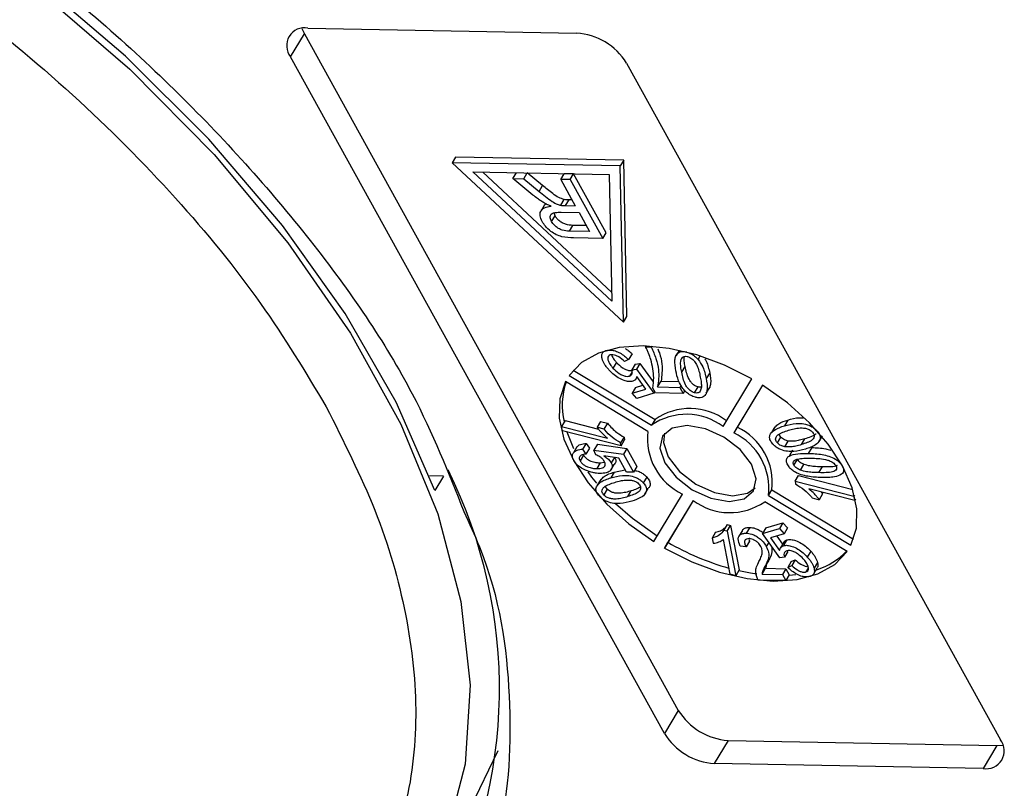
# Model space of a CAD drawing. Header units: millimetres. Extents: x 8853 to 11418, y 45 to 1005.
# Tile 263 of 278: x 11077 to 11096, y 683 to 698. Entities that reach past the tile are written whole.
import ezdxf

# ---------------------------------------------------------------- set-up
doc = ezdxf.new("R2010")
doc.units = ezdxf.units.MM

msp = doc.modelspace()

# ---------------------------------------------------------------- linework, layer by layer
at = {"color": 7, "linetype": 'Continuous', "lineweight": 25}
for p, q in [((11082.297, 697.047), (11082.567, 697.494)), ((11082.52, 697.599), (11082.567, 697.494)), ((11082.567, 697.494), (11089.835, 684.345)), ((11082.634, 697.606), (11087.859, 697.509)), ((11089.565, 683.897), (11082.297, 697.047)), ((11088.828, 696.925), (11096.096, 683.776)), ((11085.507, 695.098), (11085.44, 694.986)), ((11088.773, 695.037), (11085.507, 695.098)), ((11088.773, 695.037), (11088.705, 694.925)), ((11088.834, 692.002), (11088.773, 695.037)), ((11088.705, 694.925), (11085.44, 694.986)), ((11085.44, 694.986), (11088.767, 691.89)), ((11085.842, 694.809), (11088.492, 694.759)), ((11088.542, 692.296), (11085.842, 694.809)), ((11088.767, 691.89), (11088.705, 694.925)), ((11088.539, 692.474), (11086.034, 694.805)), ((11086.621, 694.681), (11086.689, 694.793)), ((11087.01, 694.361), (11086.621, 694.681)), ((11086.621, 694.681), (11086.832, 694.677)), ((11086.832, 694.677), (11086.9, 694.789)), ((11086.832, 694.677), (11087.128, 694.432)), ((11087.196, 694.544), (11086.9, 694.789)), ((11087.549, 694.664), (11087.616, 694.775)), ((11087.549, 694.664), (11087.832, 694.15)), ((11087.733, 694.66), (11087.549, 694.664)), ((11087.8, 694.772), (11087.616, 694.775)), ((11087.733, 694.66), (11087.8, 694.772)), ((11087.733, 694.66), (11088.365, 693.517)), ((11088.432, 693.629), (11087.8, 694.772)), ((11088.492, 694.759), (11088.542, 692.296)), ((11087.128, 694.432), (11087.196, 694.544)), ((11087.55, 694.161), (11087.617, 694.273)), ((11087.644, 694.154), (11087.711, 694.266)), ((11087.769, 694.265), (11087.711, 694.266)), ((11087.236, 694.167), (11087.168, 694.055)), ((11087.261, 694.189), (11087.237, 694.166)), ((11087.644, 694.154), (11087.832, 694.15)), ((11087.372, 693.844), (11087.439, 693.956)), ((11087.439, 693.956), (11087.42, 694.012)), ((11087.555, 694.025), (11087.905, 694.019)), ((11087.905, 694.019), (11088.108, 693.652)), ((11087.718, 693.659), (11087.786, 693.771)), ((11088.045, 693.766), (11087.786, 693.771)), ((11088.108, 693.652), (11087.718, 693.659)), ((11088.365, 693.517), (11087.798, 693.527)), ((11088.365, 693.517), (11088.432, 693.629)), ((11088.767, 691.89), (11088.834, 692.002)), ((11089.209, 691.429), (11089.199, 691.412)), ((11089.199, 691.412), (11089.306, 691.41)), ((11089.314, 691.423), (11089.306, 691.41)), ((11088.433, 691.34), (11088.435, 691.343)), ((11088.935, 691.274), (11088.868, 691.162)), ((11089.788, 691.234), (11089.785, 691.229)), ((11089.852, 691.341), (11089.794, 691.245)), ((11089.997, 691.309), (11089.996, 691.308)), ((11090.22, 691.166), (11090.26, 691.233)), ((11088.632, 691.109), (11088.565, 690.997)), ((11088.868, 691.162), (11088.79, 691.126)), ((11088.998, 691.076), (11088.931, 690.964)), ((11088.998, 691.076), (11089.087, 691.086)), ((11089.087, 691.086), (11089.019, 690.974)), ((11089.087, 691.086), (11089.349, 690.727)), ((11089.9, 690.916), (11089.968, 691.028)), ((11087.711, 690.853), (11089.315, 689.887)), ((11087.792, 690.957), (11089.382, 689.999)), ((11088.937, 690.927), (11088.886, 690.843)), ((11088.931, 690.964), (11089.019, 690.974)), ((11089.007, 690.782), (11089.033, 690.825)), ((11089.019, 690.974), (11089.36, 690.507)), ((11089.202, 690.589), (11089.026, 690.834)), ((11090.444, 690.906), (11090.377, 690.794)), ((11089.243, 689.768), (11087.639, 690.734)), ((11089.004, 690.621), (11088.936, 690.509)), ((11089.004, 690.621), (11089.148, 690.664)), ((11089.39, 690.515), (11089.338, 690.61)), ((11089.433, 690.63), (11089.5, 690.742)), ((11089.433, 690.63), (11089.861, 690.622)), ((11089.5, 690.742), (11089.848, 690.736)), ((11089.887, 690.665), (11089.861, 690.622)), ((11089.861, 690.622), (11089.926, 690.505)), ((11090.151, 690.518), (11090.218, 690.63)), ((11090.378, 690.51), (11090.446, 690.622)), ((11090.706, 689.861), (11091.264, 690.787)), ((11091.469, 690.663), (11090.912, 689.737)), ((11091.47, 690.663), (11090.979, 689.849)), ((11088.936, 690.509), (11089.202, 690.589)), ((11089.029, 690.407), (11088.936, 690.509)), ((11089.36, 690.507), (11089.029, 690.407)), ((11089.378, 690.537), (11089.36, 690.507)), ((11089.926, 690.505), (11089.39, 690.515)), ((11089.959, 690.56), (11089.926, 690.505)), ((11087.633, 689.976), (11087.565, 689.864)), ((11087.582, 689.781), (11087.565, 689.864)), ((11087.565, 689.864), (11088.456, 689.637)), ((11087.633, 689.976), (11088.285, 689.81)), ((11088.322, 689.96), (11088.255, 689.848)), ((11088.39, 689.813), (11088.255, 689.848)), ((11088.322, 689.96), (11088.458, 689.925)), ((11088.458, 689.925), (11088.39, 689.813)), ((11089.382, 689.999), (11089.315, 689.887)), ((11090.979, 689.849), (11090.912, 689.737)), ((11091.713, 689.855), (11091.646, 689.743)), ((11091.964, 689.987), (11091.896, 689.875)), ((11088.725, 689.488), (11087.582, 689.781)), ((11088.782, 689.654), (11088.714, 689.542)), ((11088.782, 689.654), (11088.792, 689.6)), ((11091.76, 689.544), (11091.827, 689.656)), ((11092.529, 689.78), (11092.528, 689.779)), ((11092.568, 689.567), (11092.636, 689.679)), ((11092.584, 689.595), (11092.628, 689.667)), ((11087.863, 689.464), (11087.796, 689.352)), ((11088.041, 689.533), (11087.973, 689.421)), ((11088.041, 689.533), (11088.106, 689.438)), ((11088.262, 689.517), (11088.194, 689.405)), ((11088.262, 689.517), (11088.836, 689.436)), ((11088.725, 689.488), (11088.714, 689.542)), ((11088.725, 689.488), (11088.792, 689.6)), ((11091.904, 689.469), (11091.972, 689.58)), ((11092.227, 689.51), (11092.294, 689.622)), ((11092.429, 689.452), (11092.361, 689.34)), ((11087.993, 689.308), (11087.925, 689.196)), ((11087.973, 689.421), (11088.039, 689.327)), ((11088.106, 689.438), (11088.039, 689.327)), ((11088.233, 689.311), (11088.194, 689.405)), ((11088.194, 689.405), (11088.769, 689.325)), ((11088.678, 689.249), (11088.388, 689.289)), ((11088.592, 689.261), (11088.53, 689.158)), ((11088.836, 689.436), (11088.769, 689.325)), ((11088.769, 689.325), (11088.963, 688.973)), ((11088.836, 689.436), (11089.031, 689.085)), ((11092.057, 689.399), (11091.989, 689.287)), ((11088.317, 689.156), (11088.25, 689.044)), ((11088.317, 689.156), (11088.403, 689.167)), ((11088.523, 689.012), (11088.591, 689.124)), ((11088.83, 688.975), (11088.678, 689.249)), ((11089.031, 689.085), (11088.963, 688.973)), ((11092.082, 689.112), (11092.15, 689.224)), ((11092.208, 689.013), (11092.276, 689.125)), ((11092.568, 688.965), (11092.636, 689.077)), ((11093.023, 689.101), (11093.02, 689.095)), ((11085.273, 688.9), (11084.996, 688.905)), ((11085.273, 688.9), (11085.104, 688.62)), ((11088.589, 688.976), (11088.522, 688.864)), ((11088.589, 688.976), (11088.805, 689.019)), ((11088.963, 688.973), (11088.83, 688.975)), ((11089.222, 688.88), (11089.154, 688.768)), ((11092.103, 688.799), (11092.171, 688.911)), ((11092.171, 688.911), (11093.225, 688.641)), ((11088.327, 688.832), (11088.259, 688.72)), ((11092.103, 688.799), (11092.114, 688.745)), ((11092.103, 688.799), (11093.246, 688.507)), ((11088.452, 688.646), (11088.384, 688.534)), ((11088.852, 688.5), (11088.92, 688.611)), ((11089.182, 688.544), (11089.25, 688.656)), ((11089.358, 687.624), (11089.916, 688.55)), ((11091.585, 688.519), (11091.652, 688.631)), ((11091.585, 688.519), (11093.189, 687.553)), ((11091.652, 688.631), (11093.242, 687.673)), ((11093.262, 688.423), (11092.372, 688.65)), ((11092.64, 688.551), (11092.573, 688.439)), ((11092.608, 688.59), (11092.64, 688.551)), ((11093.259, 688.527), (11093.246, 688.507)), ((11093.246, 688.507), (11093.262, 688.423)), ((11090.122, 688.426), (11089.564, 687.5)), ((11090.122, 688.426), (11089.631, 687.612)), ((11093.117, 687.434), (11091.513, 688.4)), ((11092.438, 688.474), (11092.573, 688.439)), ((11093.278, 688.448), (11093.262, 688.423)), ((11090.781, 687.955), (11090.713, 687.843)), ((11090.781, 687.955), (11090.852, 687.937)), ((11090.785, 687.825), (11090.852, 687.937)), ((11090.852, 687.937), (11091.02, 687.074)), ((11091.535, 687.892), (11091.866, 687.992)), ((11091.866, 687.992), (11091.799, 687.88)), ((11091.866, 687.992), (11091.959, 687.89)), ((11090.56, 687.806), (11090.493, 687.695)), ((11090.785, 687.825), (11090.713, 687.843)), ((11090.785, 687.825), (11090.952, 686.962)), ((11091.079, 687.84), (11091.011, 687.728)), ((11091.223, 687.901), (11091.155, 687.789)), ((11091.535, 687.892), (11091.468, 687.78)), ((11091.468, 687.78), (11091.799, 687.88)), ((11091.809, 687.313), (11091.468, 687.78)), ((11091.892, 687.778), (11091.626, 687.698)), ((11091.747, 687.734), (11091.862, 687.574)), ((11091.799, 687.88), (11091.892, 687.778)), ((11091.959, 687.89), (11091.892, 687.778)), ((11089.564, 687.5), (11089.631, 687.612)), ((11090.493, 687.695), (11090.513, 687.592)), ((11090.841, 686.991), (11090.711, 687.663)), ((11091.219, 687.634), (11091.152, 687.522)), ((11091.202, 687.675), (11091.219, 687.634)), ((11091.591, 687.61), (11091.544, 687.532)), ((11091.626, 687.698), (11091.802, 687.453)), ((11091.888, 687.617), (11091.821, 687.505)), ((11091.946, 687.657), (11091.878, 687.545)), ((11091.152, 687.522), (11091.038, 687.536)), ((11091.965, 687.435), (11091.897, 687.323)), ((11092.409, 687.438), (11092.341, 687.326)), ((11091.595, 687.272), (11091.528, 687.161)), ((11091.897, 687.323), (11091.809, 687.313)), ((11092.028, 687.237), (11091.96, 687.125)), ((11091.96, 687.125), (11092.038, 687.161)), ((11092.028, 687.237), (11092.105, 687.273)), ((11092.105, 687.273), (11092.038, 687.161)), ((11092.541, 687.218), (11092.474, 687.106)), ((11090.952, 686.962), (11090.841, 686.991)), ((11091.02, 687.074), (11090.952, 686.962)), ((11091.463, 686.994), (11091.53, 687.106)), ((11091.463, 686.994), (11091.859, 686.986)), ((11091.53, 687.106), (11091.926, 687.098)), ((11091.926, 687.098), (11091.859, 686.986)), ((11091.859, 686.986), (11091.923, 686.869)), ((11091.991, 686.981), (11091.923, 686.869)), ((11091.926, 687.098), (11091.991, 686.981)), ((11091.987, 686.974), (11092.119, 686.987)), ((11092.361, 687.111), (11092.315, 687.035)), ((11092.468, 687.001), (11092.536, 687.113)), ((11091.923, 686.869), (11091.388, 686.879)), ((11089.835, 684.345), (11089.565, 683.897)), ((11090.804, 683.761), (11090.534, 683.313)), ((11090.804, 683.761), (11096.028, 683.664)), ((11085.798, 682.451), (11086.336, 683.566)), ((11096.028, 683.664), (11095.758, 683.216)), ((11096.028, 683.664), (11096.142, 683.671)), ((11095.758, 683.216), (11090.534, 683.313))]:
    msp.add_line(p, q, dxfattribs=at)
at = {"color": 7, "linetype": 'Continuous', "lineweight": 25, "flags": 128}
for points in [[(11066.697, 704.155), (11068.935, 703.339), (11071.154, 702.337), (11073.319, 701.163), (11075.398, 699.836), (11077.359, 698.377), (11079.173, 696.806), (11080.811, 695.148), (11082.249, 693.429), (11083.464, 691.674), (11084.439, 689.91), (11085.159, 688.164), (11085.611, 686.463), (11085.791, 684.832), (11085.694, 683.297), (11085.322, 681.881), (11084.786, 680.773)], [(11085.104, 688.62), (11084.353, 690.332), (11083.36, 692.057), (11082.139, 693.77), (11080.708, 695.445), (11079.089, 697.059), (11077.303, 698.587), (11075.379, 700.008), (11073.343, 701.301), (11071.225, 702.447)], [(11091.264, 690.787), (11090.733, 691.054), (11090.192, 691.255), (11089.658, 691.381), (11089.15, 691.43), (11088.686, 691.4), (11088.283, 691.29), (11087.954, 691.106), (11087.711, 690.853)], [(11087.639, 690.734), (11087.53, 690.401), (11087.521, 690.024), (11087.612, 689.616), (11087.802, 689.192), (11088.082, 688.766), (11088.444, 688.353), (11088.874, 687.968), (11089.358, 687.624)], [(11093.189, 687.553), (11093.298, 687.886), (11093.307, 688.263), (11093.216, 688.671), (11093.026, 689.095), (11092.746, 689.521), (11092.384, 689.934), (11091.954, 690.319), (11091.469, 690.663)], [(11091.258, 689.128), (11091.037, 689.412), (11090.722, 689.655), (11090.36, 689.82), (11090.006, 689.882), (11089.714, 689.832), (11089.529, 689.677), (11089.478, 689.441), (11089.57, 689.159), (11089.791, 688.875), (11090.106, 688.632), (11090.468, 688.467), (11090.822, 688.405), (11091.114, 688.455), (11091.299, 688.61), (11091.35, 688.846), (11091.258, 689.128)], [(11087.67, 689.758), (11087.68, 689.728), (11087.8, 689.437)], [(11089.568, 689.73), (11089.546, 689.553), (11089.638, 689.271), (11089.858, 688.987), (11090.173, 688.744), (11090.536, 688.579), (11090.89, 688.517), (11091.181, 688.567), (11091.328, 688.669)], [(11088.073, 688.982), (11088.15, 688.878), (11088.245, 688.759)], [(11088.615, 688.364), (11088.942, 688.08), (11089.426, 687.736)], [(11089.564, 687.5), (11090.095, 687.233), (11090.636, 687.032), (11091.17, 686.906), (11091.678, 686.857), (11092.142, 686.887), (11092.545, 686.997), (11092.874, 687.181), (11093.117, 687.434)], [(11091.012, 687.062), (11091.238, 687.017), (11091.358, 686.999)]]:
    msp.add_lwpolyline(points, dxfattribs=at)
at = {"color": 7, "linetype": 'Continuous', "lineweight": 25}
for centre, radius, start, end in [((11082.572, 697.263), 0.349, 79.7265, 218.1438), ((11087.78, 696.282), 1.229, 31.5352, 86.3243), ((11088.969, 690.277), 1.39, 161.1657, 193.5685), ((11089.992, 688.911), 1.188, 53.0921, 124.7728), ((11090.06, 689.023), 1.188, 53.0921, 124.7728), ((11090.472, 688.774), 1.189, 353.0949, 64.7646), ((11090.423, 689.625), 1.189, 173.0949, 244.7646), ((11090.405, 688.662), 1.189, 353.0949, 64.7646), ((11076.851, 684.775), 9.508, 331.5046, 26.4956), ((11090.836, 689.376), 1.188, 233.0921, 304.7728), ((11092.196, 692.033), 5.111, 239.8808, 254.3518), ((11092.111, 688.371), 1.359, 287.7737, 316.8958), ((11090.882, 684.988), 1.229, 211.5352, 266.3243), ((11090.613, 684.54), 1.229, 211.5352, 266.3243), ((11095.821, 683.56), 0.349, 259.7265, 38.1438)]:
    msp.add_arc(centre, radius, start, end, dxfattribs=at)
for points, knots in [([(11065.479, 703.351), (11066.331, 703.084), (11068.065, 702.539), (11070.698, 701.363), (11073.312, 699.92), (11075.811, 698.223), (11078.1, 696.337), (11080.093, 694.332), (11081.766, 692.286), (11082.589, 690.916), (11082.993, 690.244)], [0, 0, 0, 0, 0.1198431, 0.2439998, 0.3712085, 0.5, 0.6287915, 0.7560002, 0.8801569, 1, 1, 1, 1]), ([(11073.759, 701.193), (11074.815, 700.523), (11077.077, 699.088), (11080.118, 696.447), (11082.751, 693.521), (11084.671, 690.719), (11085.365, 688.971), (11085.667, 688.212)], [0, 0, 0, 0, 0.190079, 0.407052, 0.624026, 0.836613, 1, 1, 1, 1]), ([(11087.128, 694.432), (11087.169, 694.399), (11087.253, 694.332), (11087.367, 694.243), (11087.471, 694.182), (11087.528, 694.167), (11087.55, 694.161)], [0, 0, 0, 0, 0.311481, 0.638477, 0.856708, 1, 1, 1, 1]), ([(11087.617, 694.273), (11087.582, 694.284), (11087.504, 694.308), (11087.361, 694.41), (11087.261, 694.492), (11087.196, 694.544)], [0, 0, 0, 0, 0.221639, 0.500618, 1, 1, 1, 1]), ([(11087.234, 694.203), (11087.211, 694.217), (11087.165, 694.244), (11087.09, 694.297), (11087.04, 694.337), (11087.01, 694.361)], [0, 0, 0, 0, 0.2894979, 0.5792323, 1, 1, 1, 1]), ([(11087.711, 694.266), (11087.703, 694.266), (11087.688, 694.266), (11087.657, 694.268), (11087.633, 694.271), (11087.617, 694.273)], [0, 0, 0, 0, 0.250413, 0.500885, 1, 1, 1, 1]), ([(11087.19, 693.844), (11087.172, 693.883), (11087.14, 693.953), (11087.153, 694.042), (11087.212, 694.109), (11087.294, 694.135), (11087.353, 694.143), (11087.366, 694.145)], [0, 0, 0, 0, 0.243042, 0.443531, 0.644482, 0.917379, 1, 1, 1, 1]), ([(11087.366, 694.145), (11087.355, 694.149), (11087.333, 694.157), (11087.288, 694.175), (11087.255, 694.192), (11087.234, 694.203)], [0, 0, 0, 0, 0.250618, 0.501317, 1, 1, 1, 1]), ([(11087.55, 694.161), (11087.558, 694.16), (11087.574, 694.157), (11087.605, 694.155), (11087.628, 694.154), (11087.644, 694.154)], [0, 0, 0, 0, 0.250452, 0.500871, 1, 1, 1, 1]), ([(11087.372, 693.844), (11087.361, 693.869), (11087.342, 693.913), (11087.349, 693.968), (11087.382, 694.006), (11087.455, 694.025), (11087.517, 694.025), (11087.555, 694.025)], [0, 0, 0, 0, 0.210178, 0.371226, 0.533565, 0.714898, 1, 1, 1, 1]), ([(11087.786, 693.771), (11087.74, 693.774), (11087.672, 693.778), (11087.575, 693.819), (11087.512, 693.864), (11087.466, 693.911), (11087.447, 693.943), (11087.439, 693.956)], [0, 0, 0, 0, 0.363897, 0.534205, 0.704468, 0.879693, 1, 1, 1, 1]), ([(11087.798, 693.527), (11087.725, 693.53), (11087.618, 693.533), (11087.461, 693.585), (11087.348, 693.657), (11087.251, 693.746), (11087.209, 693.813), (11087.19, 693.844)], [0, 0, 0, 0, 0.336384, 0.490534, 0.645438, 0.837553, 1, 1, 1, 1]), ([(11087.718, 693.659), (11087.672, 693.662), (11087.605, 693.666), (11087.508, 693.707), (11087.445, 693.752), (11087.399, 693.8), (11087.38, 693.831), (11087.372, 693.844)], [0, 0, 0, 0, 0.363897, 0.534205, 0.704468, 0.879693, 1, 1, 1, 1]), ([(11088.801, 691.379), (11088.821, 691.367), (11088.87, 691.336), (11088.911, 691.298), (11088.935, 691.274)], [0, 0, 0, 0, 0.38916, 1, 1, 1, 1]), ([(11089.299, 691.164), (11089.285, 691.205), (11089.265, 691.266), (11089.229, 691.35), (11089.209, 691.391), (11089.199, 691.412)], [0, 0, 0, 0, 0.498245, 0.74893, 1, 1, 1, 1]), ([(11089.306, 691.41), (11089.34, 691.334), (11089.407, 691.182), (11089.47, 690.912), (11089.447, 690.739), (11089.433, 690.63)], [0, 0, 0, 0, 0.273562, 0.546402, 1, 1, 1, 1]), ([(11089.435, 691.371), (11089.446, 691.346), (11089.489, 691.244), (11089.535, 691.024), (11089.514, 690.851), (11089.5, 690.742)], [0, 0, 0, 0, 0.112316, 0.445718, 1, 1, 1, 1]), ([(11088.354, 691.181), (11088.35, 691.209), (11088.342, 691.258), (11088.373, 691.314), (11088.413, 691.331), (11088.433, 691.34)], [0, 0, 0, 0, 0.386709, 0.682035, 1, 1, 1, 1]), ([(11088.487, 690.961), (11088.471, 690.979), (11088.439, 691.016), (11088.386, 691.091), (11088.367, 691.145), (11088.354, 691.181)], [0, 0, 0, 0, 0.256533, 0.513373, 1, 1, 1, 1]), ([(11088.433, 691.34), (11088.463, 691.345), (11088.516, 691.355), (11088.612, 691.333), (11088.703, 691.292), (11088.792, 691.233), (11088.843, 691.185), (11088.868, 691.162)], [0, 0, 0, 0, 0.231033, 0.410099, 0.588276, 0.79967, 1, 1, 1, 1]), ([(11088.513, 691.252), (11088.498, 691.245), (11088.471, 691.231), (11088.46, 691.186), (11088.473, 691.124), (11088.513, 691.057), (11088.55, 691.013), (11088.565, 690.997)], [0, 0, 0, 0, 0.177382, 0.334007, 0.546686, 0.828047, 1, 1, 1, 1]), ([(11088.79, 691.126), (11088.754, 691.158), (11088.703, 691.203), (11088.621, 691.244), (11088.564, 691.259), (11088.53, 691.256), (11088.515, 691.252), (11088.513, 691.252)], [0, 0, 0, 0, 0.432044, 0.616827, 0.802741, 0.978102, 1, 1, 1, 1]), ([(11088.54, 691.256), (11088.541, 691.251), (11088.545, 691.221), (11088.581, 691.168), (11088.618, 691.125), (11088.632, 691.109)], [0, 0, 0, 0, 0.097872, 0.6578, 1, 1, 1, 1]), ([(11089.786, 690.945), (11089.774, 691.017), (11089.757, 691.122), (11089.783, 691.242), (11089.829, 691.301), (11089.899, 691.321), (11089.954, 691.318), (11089.987, 691.31), (11089.996, 691.308)], [0, 0, 0, 0, 0.39843, 0.578555, 0.76032, 0.861216, 0.962169, 1, 1, 1, 1]), ([(11089.9, 690.916), (11089.894, 690.952), (11089.881, 691.024), (11089.876, 691.117), (11089.892, 691.183), (11089.925, 691.214), (11089.961, 691.228), (11089.992, 691.226), (11090.01, 691.222), (11090.013, 691.221)], [0, 0, 0, 0, 0.26335, 0.527085, 0.70469, 0.820189, 0.900798, 0.982045, 1, 1, 1, 1]), ([(11089.968, 691.028), (11089.961, 691.064), (11089.948, 691.13), (11089.948, 691.192), (11089.949, 691.221)], [0, 0, 0, 0, 0.545778, 1, 1, 1, 1]), ([(11089.996, 691.308), (11090.028, 691.298), (11090.089, 691.278), (11090.168, 691.223), (11090.204, 691.183), (11090.22, 691.166)], [0, 0, 0, 0, 0.371423, 0.728316, 1, 1, 1, 1]), ([(11090.013, 691.221), (11090.028, 691.216), (11090.059, 691.206), (11090.109, 691.171), (11090.159, 691.119), (11090.206, 691.036), (11090.239, 690.936), (11090.254, 690.861), (11090.262, 690.823)], [0, 0, 0, 0, 0.0820242, 0.1644637, 0.2906291, 0.4572607, 0.7266127, 1, 1, 1, 1]), ([(11090.349, 691.177), (11090.358, 691.162), (11090.393, 691.109), (11090.418, 691.017), (11090.436, 690.943), (11090.444, 690.906)], [0, 0, 0, 0, 0.162302, 0.578587, 1, 1, 1, 1]), ([(11088.565, 690.997), (11088.602, 690.96), (11088.656, 690.906), (11088.749, 690.855), (11088.815, 690.835), (11088.86, 690.836), (11088.88, 690.841), (11088.886, 690.843)], [0, 0, 0, 0, 0.404133, 0.590474, 0.778216, 0.938326, 1, 1, 1, 1]), ([(11088.632, 691.109), (11088.669, 691.072), (11088.723, 691.018), (11088.816, 690.967), (11088.883, 690.947), (11088.928, 690.948), (11088.948, 690.953), (11088.953, 690.954)], [0, 0, 0, 0, 0.404133, 0.590474, 0.778216, 0.938326, 1, 1, 1, 1]), ([(11089.338, 690.61), (11089.347, 690.675), (11089.363, 690.793), (11089.346, 690.981), (11089.314, 691.103), (11089.299, 691.164)], [0, 0, 0, 0, 0.376486, 0.686513, 1, 1, 1, 1]), ([(11090.218, 690.63), (11090.203, 690.635), (11090.172, 690.645), (11090.123, 690.679), (11090.077, 690.726), (11090.027, 690.806), (11089.993, 690.908), (11089.976, 690.988), (11089.968, 691.028)], [0, 0, 0, 0, 0.0815005, 0.1634104, 0.2855499, 0.4244132, 0.7091809, 1, 1, 1, 1]), ([(11090.22, 691.166), (11090.253, 691.117), (11090.312, 691.03), (11090.352, 690.905), (11090.369, 690.831), (11090.377, 690.794)], [0, 0, 0, 0, 0.384765, 0.690499, 1, 1, 1, 1]), ([(11088.95, 690.742), (11088.925, 690.737), (11088.875, 690.728), (11088.773, 690.754), (11088.665, 690.806), (11088.564, 690.88), (11088.511, 690.935), (11088.487, 690.961)], [0, 0, 0, 0, 0.1775293, 0.3545983, 0.5767467, 0.8025741, 1, 1, 1, 1]), ([(11088.886, 690.843), (11088.902, 690.85), (11088.932, 690.865), (11088.944, 690.911), (11088.935, 690.945), (11088.931, 690.964)], [0, 0, 0, 0, 0.349755, 0.656837, 1, 1, 1, 1]), ([(11089.026, 690.834), (11089.023, 690.821), (11089.016, 690.789), (11088.989, 690.757), (11088.959, 690.745), (11088.95, 690.742)], [0, 0, 0, 0, 0.312881, 0.786724, 1, 1, 1, 1]), ([(11090.166, 690.431), (11090.134, 690.441), (11090.072, 690.462), (11089.985, 690.525), (11089.9, 690.623), (11089.824, 690.769), (11089.8, 690.882), (11089.786, 690.945)], [0, 0, 0, 0, 0.130102, 0.251339, 0.3866, 0.653267, 1, 1, 1, 1]), ([(11090.151, 690.518), (11090.135, 690.523), (11090.105, 690.533), (11090.056, 690.567), (11090.009, 690.614), (11089.959, 690.694), (11089.926, 690.796), (11089.909, 690.876), (11089.9, 690.916)], [0, 0, 0, 0, 0.081501, 0.16341, 0.28555, 0.424413, 0.709181, 1, 1, 1, 1]), ([(11090.377, 690.794), (11090.389, 690.722), (11090.406, 690.617), (11090.379, 690.497), (11090.333, 690.438), (11090.264, 690.417), (11090.21, 690.421), (11090.176, 690.429), (11090.166, 690.431)], [0, 0, 0, 0, 0.397793, 0.578801, 0.761678, 0.860551, 0.959511, 1, 1, 1, 1]), ([(11090.262, 690.823), (11090.269, 690.788), (11090.28, 690.721), (11090.288, 690.625), (11090.27, 690.574), (11090.261, 690.548)], [0, 0, 0, 0, 0.367087, 0.679146, 1, 1, 1, 1]), ([(11090.444, 690.906), (11090.458, 690.833), (11090.477, 690.731), (11090.451, 690.647), (11090.444, 690.623)], [0, 0, 0, 0, 0.717385, 1, 1, 1, 1]), ([(11090.282, 690.628), (11090.274, 690.626), (11090.256, 690.622), (11090.232, 690.627), (11090.218, 690.63)], [0, 0, 0, 0, 0.417701, 1, 1, 1, 1]), ([(11090.261, 690.548), (11090.251, 690.536), (11090.234, 690.517), (11090.191, 690.51), (11090.164, 690.515), (11090.151, 690.518)], [0, 0, 0, 0, 0.474088, 0.731817, 1, 1, 1, 1]), ([(11082.993, 690.244), (11083.331, 689.573), (11084.021, 688.206), (11084.599, 686.18), (11084.804, 684.209), (11084.573, 682.369), (11083.918, 680.731), (11082.861, 679.356), (11081.487, 678.254), (11080.325, 677.764), (11079.754, 677.523)], [0, 0, 0, 0, 0.1198431, 0.2439998, 0.3712085, 0.5, 0.6287915, 0.7560002, 0.8801569, 1, 1, 1, 1]), ([(11091.964, 689.987), (11092.035, 690.009), (11092.127, 690.037), (11092.242, 690.032), (11092.268, 690.031)], [0, 0, 0, 0, 0.774831, 1, 1, 1, 1]), ([(11088.255, 689.848), (11088.269, 689.829), (11088.298, 689.791), (11088.363, 689.719), (11088.419, 689.669), (11088.456, 689.637)], [0, 0, 0, 0, 0.25618, 0.512169, 1, 1, 1, 1]), ([(11088.458, 689.925), (11088.487, 689.892), (11088.541, 689.83), (11088.65, 689.736), (11088.734, 689.684), (11088.782, 689.654)], [0, 0, 0, 0, 0.326474, 0.61543, 1, 1, 1, 1]), ([(11091.674, 689.519), (11091.654, 689.543), (11091.617, 689.591), (11091.603, 689.663), (11091.632, 689.74), (11091.727, 689.819), (11091.834, 689.855), (11091.896, 689.875)], [0, 0, 0, 0, 0.126146, 0.248685, 0.381789, 0.644448, 1, 1, 1, 1]), ([(11091.718, 689.851), (11091.739, 689.874), (11091.8, 689.938), (11091.9, 689.968), (11091.964, 689.987)], [0, 0, 0, 0, 0.358879, 1, 1, 1, 1]), ([(11091.896, 689.875), (11091.969, 689.895), (11092.075, 689.924), (11092.242, 689.923), (11092.356, 689.898), (11092.449, 689.85), (11092.498, 689.81), (11092.522, 689.785), (11092.528, 689.779)], [0, 0, 0, 0, 0.398487, 0.580423, 0.764447, 0.863754, 0.963105, 1, 1, 1, 1]), ([(11091.976, 689.788), (11092.011, 689.798), (11092.083, 689.818), (11092.185, 689.836), (11092.279, 689.835), (11092.349, 689.816), (11092.4, 689.792), (11092.429, 689.769), (11092.442, 689.755), (11092.444, 689.753)], [0, 0, 0, 0, 0.2632099, 0.5269064, 0.7028949, 0.8221496, 0.9023964, 0.9833774, 1, 1, 1, 1]), ([(11088.714, 689.542), (11088.657, 689.578), (11088.541, 689.651), (11088.442, 689.752), (11088.396, 689.807), (11088.39, 689.813)], [0, 0, 0, 0, 0.457997, 0.937879, 1, 1, 1, 1]), ([(11091.76, 689.544), (11091.75, 689.556), (11091.732, 689.579), (11091.722, 689.62), (11091.732, 689.664), (11091.779, 689.712), (11091.866, 689.752), (11091.939, 689.776), (11091.976, 689.788)], [0, 0, 0, 0, 0.081496, 0.163467, 0.284617, 0.447025, 0.72114, 1, 1, 1, 1]), ([(11091.827, 689.656), (11091.817, 689.668), (11091.801, 689.687), (11091.798, 689.706), (11091.796, 689.713)], [0, 0, 0, 0, 0.605977, 1, 1, 1, 1]), ([(11091.972, 689.58), (11091.947, 689.586), (11091.909, 689.596), (11091.858, 689.626), (11091.837, 689.646), (11091.827, 689.656)], [0, 0, 0, 0, 0.475748, 0.740065, 1, 1, 1, 1]), ([(11092.444, 689.753), (11092.453, 689.741), (11092.471, 689.717), (11092.48, 689.677), (11092.47, 689.636), (11092.426, 689.587), (11092.34, 689.548), (11092.265, 689.523), (11092.227, 689.51)], [0, 0, 0, 0, 0.082176, 0.1647788, 0.2865512, 0.4266284, 0.7103604, 1, 1, 1, 1]), ([(11092.506, 689.717), (11092.505, 689.716), (11092.483, 689.689), (11092.406, 689.661), (11092.332, 689.635), (11092.294, 689.622)], [0, 0, 0, 0, 0.024351, 0.50715, 1, 1, 1, 1]), ([(11092.528, 689.779), (11092.548, 689.753), (11092.587, 689.705), (11092.599, 689.64), (11092.588, 689.608), (11092.584, 689.595)], [0, 0, 0, 0, 0.386236, 0.744508, 1, 1, 1, 1]), ([(11087.865, 689.463), (11087.879, 689.478), (11087.913, 689.515), (11087.984, 689.529), (11088.032, 689.532), (11088.041, 689.533)], [0, 0, 0, 0, 0.351894, 0.885237, 1, 1, 1, 1]), ([(11092.306, 689.423), (11092.233, 689.403), (11092.128, 689.374), (11091.96, 689.375), (11091.845, 689.4), (11091.752, 689.448), (11091.703, 689.488), (11091.68, 689.513), (11091.674, 689.519)], [0, 0, 0, 0, 0.397993, 0.580197, 0.764282, 0.864607, 0.964958, 1, 1, 1, 1]), ([(11091.904, 689.469), (11091.88, 689.474), (11091.841, 689.484), (11091.79, 689.514), (11091.77, 689.534), (11091.76, 689.544)], [0, 0, 0, 0, 0.475748, 0.740065, 1, 1, 1, 1]), ([(11092.227, 689.51), (11092.191, 689.5), (11092.125, 689.482), (11092.021, 689.461), (11091.944, 689.466), (11091.904, 689.469)], [0, 0, 0, 0, 0.367071, 0.679078, 1, 1, 1, 1]), ([(11092.294, 689.622), (11092.259, 689.612), (11092.192, 689.594), (11092.088, 689.573), (11092.011, 689.578), (11091.972, 689.58)], [0, 0, 0, 0, 0.367071, 0.679078, 1, 1, 1, 1]), ([(11092.584, 689.595), (11092.56, 689.563), (11092.516, 689.506), (11092.411, 689.458), (11092.341, 689.435), (11092.306, 689.423)], [0, 0, 0, 0, 0.388897, 0.692539, 1, 1, 1, 1]), ([(11092.429, 689.452), (11092.517, 689.45), (11092.635, 689.447), (11092.764, 689.413), (11092.797, 689.405)], [0, 0, 0, 0, 0.748611, 1, 1, 1, 1]), ([(11087.804, 689.199), (11087.792, 689.227), (11087.767, 689.282), (11087.787, 689.35), (11087.845, 689.4), (11087.916, 689.417), (11087.965, 689.42), (11087.973, 689.421)], [0, 0, 0, 0, 0.222912, 0.429114, 0.647214, 0.937531, 1, 1, 1, 1]), ([(11088.039, 689.327), (11088.006, 689.322), (11087.957, 689.315), (11087.917, 689.285), (11087.906, 689.255), (11087.911, 689.224), (11087.921, 689.204), (11087.925, 689.196)], [0, 0, 0, 0, 0.406374, 0.592589, 0.744614, 0.896945, 1, 1, 1, 1]), ([(11087.993, 689.308), (11088.005, 689.289), (11088.026, 689.258), (11088.08, 689.216), (11088.149, 689.183), (11088.233, 689.161), (11088.29, 689.157), (11088.317, 689.156)], [0, 0, 0, 0, 0.188744, 0.324822, 0.492508, 0.758011, 1, 1, 1, 1]), ([(11088.395, 689.185), (11088.383, 689.204), (11088.363, 689.236), (11088.303, 689.281), (11088.259, 689.3), (11088.233, 689.311)], [0, 0, 0, 0, 0.343105, 0.601089, 1, 1, 1, 1]), ([(11088.388, 689.289), (11088.406, 689.277), (11088.449, 689.25), (11088.5, 689.204), (11088.522, 689.17), (11088.53, 689.158)], [0, 0, 0, 0, 0.3125754, 0.7399071, 1, 1, 1, 1]), ([(11088.597, 689.27), (11088.606, 689.25), (11088.624, 689.21), (11088.619, 689.158), (11088.597, 689.136), (11088.587, 689.126)], [0, 0, 0, 0, 0.335434, 0.712863, 1, 1, 1, 1]), ([(11091.961, 689.115), (11091.95, 689.141), (11091.928, 689.191), (11091.942, 689.251), (11092.011, 689.309), (11092.154, 689.34), (11092.292, 689.34), (11092.361, 689.34)], [0, 0, 0, 0, 0.132467, 0.259515, 0.367846, 0.679603, 1, 1, 1, 1]), ([(11092.361, 689.34), (11092.45, 689.336), (11092.578, 689.331), (11092.76, 689.289), (11092.874, 689.242), (11092.957, 689.18), (11092.998, 689.133), (11093.014, 689.104), (11093.02, 689.095)], [0, 0, 0, 0, 0.397293, 0.573404, 0.751661, 0.853128, 0.954558, 1, 1, 1, 1]), ([(11088.034, 689.011), (11087.997, 689.029), (11087.932, 689.06), (11087.85, 689.129), (11087.82, 689.175), (11087.804, 689.199)], [0, 0, 0, 0, 0.390927, 0.684716, 1, 1, 1, 1]), ([(11087.925, 689.196), (11087.938, 689.177), (11087.959, 689.146), (11088.012, 689.104), (11088.082, 689.071), (11088.166, 689.049), (11088.223, 689.046), (11088.25, 689.044)], [0, 0, 0, 0, 0.188744, 0.324822, 0.492508, 0.758011, 1, 1, 1, 1]), ([(11088.25, 689.044), (11088.29, 689.045), (11088.347, 689.047), (11088.399, 689.076), (11088.418, 689.106), (11088.415, 689.145), (11088.402, 689.172), (11088.395, 689.185)], [0, 0, 0, 0, 0.383963, 0.547613, 0.713022, 0.855096, 1, 1, 1, 1]), ([(11088.53, 689.158), (11088.539, 689.138), (11088.557, 689.097), (11088.548, 689.038), (11088.507, 688.991), (11088.428, 688.954), (11088.354, 688.952), (11088.31, 688.95)], [0, 0, 0, 0, 0.142548, 0.302942, 0.503054, 0.708879, 1, 1, 1, 1]), ([(11092.62, 688.871), (11092.532, 688.874), (11092.403, 688.879), (11092.227, 688.92), (11092.12, 688.963), (11092.039, 689.017), (11091.989, 689.069), (11091.969, 689.102), (11091.961, 689.115)], [0, 0, 0, 0, 0.396817, 0.575976, 0.724424, 0.827652, 0.931402, 1, 1, 1, 1]), ([(11092.082, 689.112), (11092.077, 689.124), (11092.066, 689.148), (11092.072, 689.182), (11092.099, 689.213), (11092.167, 689.238), (11092.277, 689.247), (11092.367, 689.246), (11092.413, 689.246)], [0, 0, 0, 0, 0.085224, 0.171206, 0.283222, 0.43306, 0.713823, 1, 1, 1, 1]), ([(11092.208, 689.013), (11092.184, 689.024), (11092.147, 689.042), (11092.105, 689.078), (11092.09, 689.1), (11092.083, 689.111), (11092.082, 689.112)], [0, 0, 0, 0, 0.472419, 0.721549, 0.970751, 1, 1, 1, 1]), ([(11092.276, 689.125), (11092.251, 689.136), (11092.214, 689.154), (11092.173, 689.19), (11092.157, 689.211), (11092.15, 689.223), (11092.15, 689.224)], [0, 0, 0, 0, 0.472419, 0.721549, 0.970751, 1, 1, 1, 1]), ([(11092.636, 689.077), (11092.592, 689.078), (11092.513, 689.081), (11092.393, 689.091), (11092.315, 689.113), (11092.276, 689.125)], [0, 0, 0, 0, 0.381449, 0.686875, 1, 1, 1, 1]), ([(11092.413, 689.246), (11092.457, 689.245), (11092.549, 689.242), (11092.667, 689.23), (11092.768, 689.201), (11092.828, 689.17), (11092.875, 689.133), (11092.891, 689.11), (11092.899, 689.098)], [0, 0, 0, 0, 0.2717375, 0.5716425, 0.702765, 0.8346115, 0.9137322, 1, 1, 1, 1]), ([(11092.899, 689.098), (11092.904, 689.086), (11092.915, 689.062), (11092.907, 689.028), (11092.881, 688.998), (11092.814, 688.973), (11092.706, 688.964), (11092.614, 688.964), (11092.568, 688.965)], [0, 0, 0, 0, 0.08344, 0.167457, 0.29018, 0.424177, 0.709194, 1, 1, 1, 1]), ([(11092.922, 689.103), (11092.915, 689.099), (11092.874, 689.081), (11092.772, 689.077), (11092.681, 689.077), (11092.636, 689.077)], [0, 0, 0, 0, 0.101922, 0.546447, 1, 1, 1, 1]), ([(11093.02, 689.095), (11093.031, 689.069), (11093.052, 689.021), (11093.041, 688.967), (11093.019, 688.944), (11093.009, 688.934)], [0, 0, 0, 0, 0.412337, 0.731236, 1, 1, 1, 1]), ([(11088.31, 688.95), (11088.288, 688.951), (11088.243, 688.953), (11088.152, 688.967), (11088.081, 688.994), (11088.034, 689.011)], [0, 0, 0, 0, 0.255327, 0.51102, 1, 1, 1, 1]), ([(11088.333, 688.827), (11088.351, 688.85), (11088.389, 688.898), (11088.484, 688.941), (11088.554, 688.964), (11088.589, 688.976)], [0, 0, 0, 0, 0.314196, 0.654943, 1, 1, 1, 1]), ([(11088.522, 688.864), (11088.594, 688.884), (11088.701, 688.913), (11088.869, 688.912), (11088.985, 688.886), (11089.079, 688.837), (11089.126, 688.798), (11089.149, 688.774), (11089.154, 688.768)], [0, 0, 0, 0, 0.397933, 0.582332, 0.768605, 0.868643, 0.968479, 1, 1, 1, 1]), ([(11088.984, 689.007), (11089.014, 689.002), (11089.068, 688.992), (11089.146, 688.949), (11089.194, 688.91), (11089.216, 688.886), (11089.222, 688.88)], [0, 0, 0, 0, 0.347002, 0.629311, 0.911046, 1, 1, 1, 1]), ([(11089.222, 688.88), (11089.242, 688.855), (11089.28, 688.806), (11089.291, 688.734), (11089.277, 688.684), (11089.253, 688.665), (11089.246, 688.659)], [0, 0, 0, 0, 0.291427, 0.567244, 0.876401, 1, 1, 1, 1]), ([(11092.568, 688.965), (11092.524, 688.966), (11092.445, 688.969), (11092.326, 688.98), (11092.248, 689.002), (11092.208, 689.013)], [0, 0, 0, 0, 0.381449, 0.686875, 1, 1, 1, 1]), ([(11093.009, 688.934), (11092.965, 688.914), (11092.888, 688.881), (11092.749, 688.871), (11092.663, 688.871), (11092.62, 688.871)], [0, 0, 0, 0, 0.411775, 0.704334, 1, 1, 1, 1]), ([(11088.3, 688.508), (11088.28, 688.534), (11088.241, 688.582), (11088.229, 688.647), (11088.24, 688.679), (11088.244, 688.692)], [0, 0, 0, 0, 0.386236, 0.744508, 1, 1, 1, 1]), ([(11088.244, 688.692), (11088.268, 688.724), (11088.311, 688.78), (11088.416, 688.829), (11088.487, 688.852), (11088.522, 688.864)], [0, 0, 0, 0, 0.3844097, 0.6902704, 1, 1, 1, 1]), ([(11088.384, 688.534), (11088.375, 688.545), (11088.358, 688.568), (11088.348, 688.607), (11088.356, 688.65), (11088.401, 688.699), (11088.488, 688.74), (11088.563, 688.764), (11088.601, 688.777)], [0, 0, 0, 0, 0.078202, 0.156814, 0.274428, 0.428483, 0.711398, 1, 1, 1, 1]), ([(11088.452, 688.646), (11088.442, 688.657), (11088.427, 688.676), (11088.423, 688.694), (11088.422, 688.702)], [0, 0, 0, 0, 0.601102, 1, 1, 1, 1]), ([(11088.601, 688.777), (11088.637, 688.787), (11088.703, 688.805), (11088.807, 688.826), (11088.884, 688.821), (11088.923, 688.818)], [0, 0, 0, 0, 0.367071, 0.679078, 1, 1, 1, 1]), ([(11089.068, 688.743), (11089.078, 688.731), (11089.096, 688.708), (11089.105, 688.667), (11089.096, 688.624), (11089.05, 688.575), (11088.963, 688.536), (11088.89, 688.512), (11088.852, 688.5)], [0, 0, 0, 0, 0.081148, 0.162775, 0.281887, 0.440431, 0.71766, 1, 1, 1, 1]), ([(11089.099, 688.686), (11089.076, 688.673), (11089.023, 688.643), (11088.958, 688.623), (11088.92, 688.611)], [0, 0, 0, 0, 0.4151281, 1, 1, 1, 1]), ([(11088.923, 688.818), (11088.944, 688.814), (11088.978, 688.806), (11089.027, 688.78), (11089.054, 688.758), (11089.066, 688.745), (11089.068, 688.743)], [0, 0, 0, 0, 0.393428, 0.66797, 0.943111, 1, 1, 1, 1]), ([(11089.154, 688.768), (11089.174, 688.743), (11089.212, 688.695), (11089.225, 688.621), (11089.194, 688.544), (11089.097, 688.467), (11088.991, 688.432), (11088.932, 688.412)], [0, 0, 0, 0, 0.129663, 0.25238, 0.389931, 0.65822, 1, 1, 1, 1]), ([(11092.114, 688.745), (11092.171, 688.709), (11092.287, 688.636), (11092.386, 688.535), (11092.432, 688.48), (11092.438, 688.474)], [0, 0, 0, 0, 0.458957, 0.935465, 1, 1, 1, 1]), ([(11088.932, 688.412), (11088.859, 688.392), (11088.753, 688.363), (11088.586, 688.364), (11088.472, 688.389), (11088.379, 688.437), (11088.329, 688.477), (11088.306, 688.502), (11088.3, 688.508)], [0, 0, 0, 0, 0.398455, 0.580367, 0.764167, 0.863829, 0.96352, 1, 1, 1, 1]), ([(11088.852, 688.5), (11088.817, 688.489), (11088.745, 688.469), (11088.642, 688.45), (11088.548, 688.452), (11088.479, 688.471), (11088.427, 688.496), (11088.399, 688.519), (11088.386, 688.532), (11088.384, 688.534)], [0, 0, 0, 0, 0.263277, 0.527047, 0.704761, 0.823099, 0.903112, 0.983865, 1, 1, 1, 1]), ([(11088.92, 688.611), (11088.884, 688.601), (11088.813, 688.581), (11088.71, 688.562), (11088.616, 688.564), (11088.546, 688.583), (11088.495, 688.608), (11088.467, 688.63), (11088.454, 688.644), (11088.452, 688.646)], [0, 0, 0, 0, 0.2632767, 0.5270468, 0.7047605, 0.8230989, 0.9031117, 0.9838647, 1, 1, 1, 1]), ([(11092.573, 688.439), (11092.559, 688.458), (11092.53, 688.496), (11092.465, 688.568), (11092.409, 688.618), (11092.372, 688.65)], [0, 0, 0, 0, 0.256175, 0.51219, 1, 1, 1, 1]), ([(11085.667, 688.212), (11085.772, 687.982), (11086.342, 686.738), (11086.632, 684.594), (11086.512, 681.92), (11085.754, 680.468), (11085.379, 679.749)], [0, 0, 0, 0, 0.070718, 0.38258, 0.694442, 1, 1, 1, 1]), ([(11090.713, 687.843), (11090.692, 687.811), (11090.647, 687.745), (11090.554, 687.709), (11090.5, 687.696), (11090.493, 687.695)], [0, 0, 0, 0, 0.45864, 0.935372, 1, 1, 1, 1]), ([(11090.56, 687.806), (11090.592, 687.815), (11090.652, 687.832), (11090.711, 687.863), (11090.73, 687.889), (11090.734, 687.895)], [0, 0, 0, 0, 0.465794, 0.874943, 1, 1, 1, 1]), ([(11091.038, 687.536), (11091.018, 687.586), (11090.989, 687.66), (11091.01, 687.739), (11091.054, 687.776), (11091.109, 687.788), (11091.144, 687.789), (11091.155, 687.789)], [0, 0, 0, 0, 0.392892, 0.572783, 0.753614, 0.921225, 1, 1, 1, 1]), ([(11091.08, 687.839), (11091.081, 687.842), (11091.086, 687.864), (11091.123, 687.887), (11091.176, 687.9), (11091.211, 687.901), (11091.223, 687.901)], [0, 0, 0, 0, 0.058699, 0.457129, 0.826432, 1, 1, 1, 1]), ([(11091.155, 687.789), (11091.19, 687.786), (11091.25, 687.78), (11091.341, 687.739), (11091.418, 687.686), (11091.492, 687.615), (11091.526, 687.561), (11091.544, 687.532)], [0, 0, 0, 0, 0.2315921, 0.3991134, 0.5659003, 0.765762, 1, 1, 1, 1]), ([(11091.223, 687.901), (11091.258, 687.898), (11091.318, 687.892), (11091.408, 687.85), (11091.459, 687.819), (11091.479, 687.799), (11091.479, 687.799)], [0, 0, 0, 0, 0.4084348, 0.7038747, 0.9980193, 1, 1, 1, 1]), ([(11090.513, 687.592), (11090.532, 687.595), (11090.571, 687.602), (11090.641, 687.622), (11090.683, 687.647), (11090.711, 687.663)], [0, 0, 0, 0, 0.256205, 0.5122051, 1, 1, 1, 1]), ([(11091.211, 687.683), (11091.193, 687.682), (11091.161, 687.68), (11091.132, 687.658), (11091.12, 687.628), (11091.123, 687.582), (11091.141, 687.544), (11091.152, 687.522)], [0, 0, 0, 0, 0.2099276, 0.3702419, 0.5298621, 0.7162939, 1, 1, 1, 1]), ([(11091.438, 687.533), (11091.422, 687.556), (11091.396, 687.596), (11091.338, 687.641), (11091.287, 687.669), (11091.244, 687.681), (11091.22, 687.683), (11091.211, 687.683)], [0, 0, 0, 0, 0.3260028, 0.5383574, 0.7163882, 0.8951463, 1, 1, 1, 1]), ([(11091.802, 687.453), (11091.805, 687.466), (11091.812, 687.498), (11091.838, 687.53), (11091.869, 687.542), (11091.878, 687.545)], [0, 0, 0, 0, 0.317284, 0.779061, 1, 1, 1, 1]), ([(11091.878, 687.545), (11091.903, 687.55), (11091.952, 687.559), (11092.054, 687.533), (11092.161, 687.482), (11092.262, 687.409), (11092.316, 687.353), (11092.341, 687.326)], [0, 0, 0, 0, 0.1776741, 0.352669, 0.5716803, 0.7946425, 1, 1, 1, 1]), ([(11091.891, 687.615), (11091.898, 687.626), (11091.911, 687.645), (11091.936, 687.654), (11091.946, 687.657)], [0, 0, 0, 0, 0.597853, 1, 1, 1, 1]), ([(11091.946, 687.657), (11091.97, 687.662), (11092.02, 687.671), (11092.121, 687.645), (11092.228, 687.594), (11092.33, 687.521), (11092.383, 687.465), (11092.409, 687.438)], [0, 0, 0, 0, 0.177674, 0.352669, 0.57168, 0.794642, 1, 1, 1, 1]), ([(11091.392, 687.216), (11091.406, 687.244), (11091.434, 687.299), (11091.465, 687.382), (11091.47, 687.462), (11091.446, 687.514), (11091.438, 687.533)], [0, 0, 0, 0, 0.298377, 0.597096, 0.853169, 1, 1, 1, 1]), ([(11091.544, 687.532), (11091.561, 687.493), (11091.602, 687.402), (11091.584, 687.276), (11091.547, 687.199), (11091.528, 687.161)], [0, 0, 0, 0, 0.266548, 0.631499, 1, 1, 1, 1]), ([(11091.654, 687.525), (11091.654, 687.479), (11091.655, 687.385), (11091.616, 687.311), (11091.595, 687.272)], [0, 0, 0, 0, 0.4886028, 1, 1, 1, 1]), ([(11091.942, 687.445), (11091.926, 687.437), (11091.897, 687.422), (11091.885, 687.378), (11091.89, 687.344), (11091.897, 687.325), (11091.897, 687.323)], [0, 0, 0, 0, 0.349762, 0.652672, 0.962091, 1, 1, 1, 1]), ([(11092.263, 687.29), (11092.233, 687.321), (11092.185, 687.37), (11092.101, 687.422), (11092.031, 687.448), (11091.977, 687.453), (11091.952, 687.447), (11091.942, 687.445)], [0, 0, 0, 0, 0.338842, 0.53301, 0.728333, 0.898026, 1, 1, 1, 1]), ([(11092.409, 687.438), (11092.425, 687.42), (11092.457, 687.383), (11092.509, 687.308), (11092.528, 687.254), (11092.541, 687.218)], [0, 0, 0, 0, 0.2565973, 0.5135383, 1, 1, 1, 1]), ([(11091.353, 686.959), (11091.348, 686.987), (11091.337, 687.038), (11091.345, 687.128), (11091.374, 687.181), (11091.392, 687.216)], [0, 0, 0, 0, 0.277365, 0.527842, 1, 1, 1, 1]), ([(11091.528, 687.161), (11091.52, 687.147), (11091.506, 687.12), (11091.477, 687.068), (11091.469, 687.023), (11091.463, 686.994)], [0, 0, 0, 0, 0.260268, 0.520541, 1, 1, 1, 1]), ([(11091.595, 687.272), (11091.588, 687.259), (11091.573, 687.232), (11091.544, 687.18), (11091.536, 687.135), (11091.53, 687.106)], [0, 0, 0, 0, 0.260268, 0.520541, 1, 1, 1, 1]), ([(11092.038, 687.161), (11092.073, 687.13), (11092.123, 687.085), (11092.204, 687.045), (11092.262, 687.028), (11092.297, 687.031), (11092.313, 687.035), (11092.315, 687.035)], [0, 0, 0, 0, 0.4214198, 0.6080374, 0.7953315, 0.9757572, 1, 1, 1, 1]), ([(11092.105, 687.273), (11092.14, 687.241), (11092.191, 687.196), (11092.272, 687.157), (11092.323, 687.141), (11092.348, 687.144), (11092.357, 687.145)], [0, 0, 0, 0, 0.467724, 0.674846, 0.882719, 1, 1, 1, 1]), ([(11092.315, 687.035), (11092.328, 687.041), (11092.353, 687.052), (11092.367, 687.092), (11092.36, 687.149), (11092.324, 687.219), (11092.283, 687.267), (11092.263, 687.29)], [0, 0, 0, 0, 0.150705, 0.302187, 0.50178, 0.762512, 1, 1, 1, 1]), ([(11092.341, 687.326), (11092.357, 687.308), (11092.389, 687.271), (11092.441, 687.196), (11092.461, 687.142), (11092.474, 687.106)], [0, 0, 0, 0, 0.2565973, 0.5135383, 1, 1, 1, 1]), ([(11092.541, 687.218), (11092.547, 687.189), (11092.556, 687.149), (11092.537, 687.122), (11092.532, 687.115)], [0, 0, 0, 0, 0.7299186, 1, 1, 1, 1]), ([(11092.395, 686.947), (11092.365, 686.942), (11092.313, 686.932), (11092.211, 686.955), (11092.113, 687.002), (11092.026, 687.063), (11091.98, 687.107), (11091.96, 687.125)], [0, 0, 0, 0, 0.231218, 0.408045, 0.624904, 0.840008, 1, 1, 1, 1]), ([(11092.474, 687.106), (11092.478, 687.078), (11092.486, 687.029), (11092.455, 686.973), (11092.415, 686.956), (11092.395, 686.947)], [0, 0, 0, 0, 0.386709, 0.682035, 1, 1, 1, 1]), ([(11091.388, 686.879), (11091.384, 686.886), (11091.376, 686.9), (11091.363, 686.927), (11091.357, 686.946), (11091.353, 686.959)], [0, 0, 0, 0, 0.250365, 0.500887, 1, 1, 1, 1])]:
    msp.add_open_spline(points, degree=3, knots=knots, dxfattribs=at)

doc.saveas('drawing.dxf')
